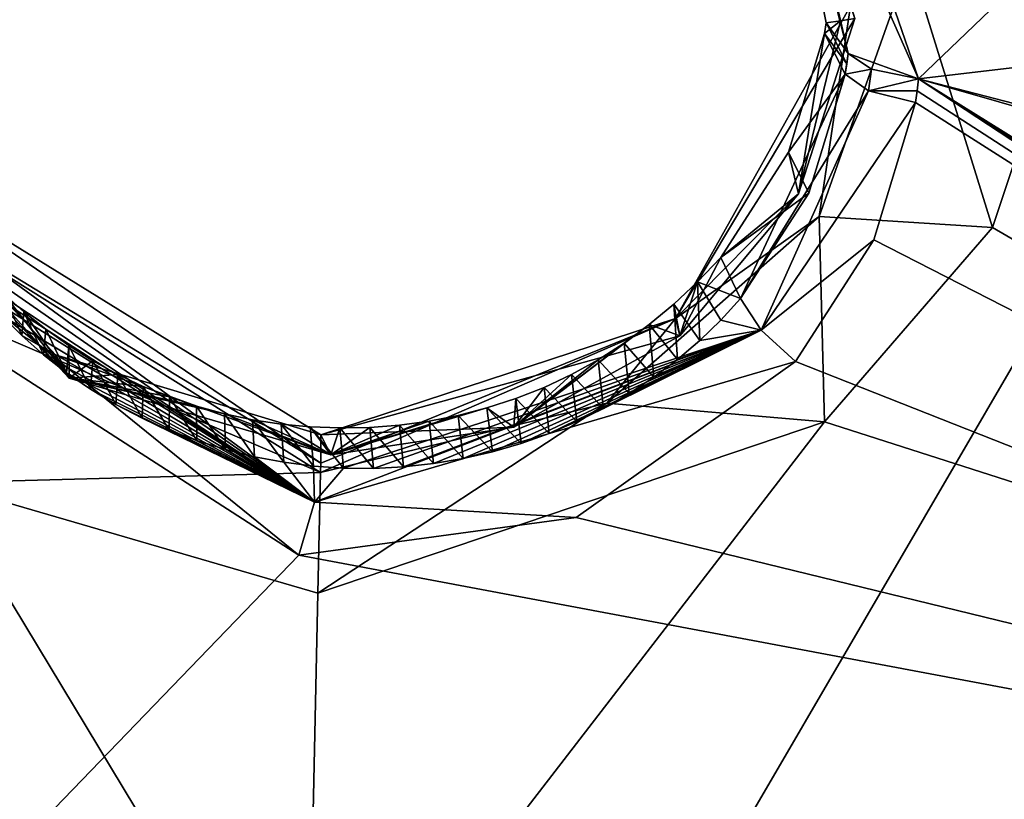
# Model space of a CAD drawing. Header units: millimetres. Extents: x -147 to 294, y -82 to 275.
# Tile 254 of 609: x 213.35 to 217.52, y 183.64 to 186.94. Entities that reach past the tile are written whole.
import ezdxf

# ---------------------------------------------------------------- set-up
doc = ezdxf.new("R2010")
doc.units = ezdxf.units.MM
doc.header["$LTSCALE"] = 67.506716
for name, color, linetype in [('1924', 7, 'CONTINUOUS'), ('1928', 7, 'CONTINUOUS'), ('1932', 7, 'CONTINUOUS'), ('1945', 7, 'CONTINUOUS'), ('3634', 7, 'CONTINUOUS'), ('3635', 7, 'CONTINUOUS'), ('3636', 7, 'CONTINUOUS'), ('3639', 7, 'CONTINUOUS'), ('3640', 7, 'CONTINUOUS'), ('3641', 7, 'CONTINUOUS'), ('3645', 7, 'CONTINUOUS'), ('3646', 7, 'CONTINUOUS'), ('3647', 7, 'CONTINUOUS'), ('3648', 7, 'CONTINUOUS'), ('3649', 7, 'CONTINUOUS'), ('3650', 7, 'CONTINUOUS'), ('3651', 7, 'CONTINUOUS'), ('752', 7, 'CONTINUOUS'), ('799', 7, 'CONTINUOUS'), ('810', 7, 'CONTINUOUS'), ('811', 7, 'CONTINUOUS')]:
    doc.layers.add(name, color=color, linetype=linetype)

msp = doc.modelspace()

# ---------------------------------------------------------------- linework, layer by layer
at = {"layer": '1924', "linetype": 'CONTINUOUS'}
for points in [[(217.1582, 186.6917, -15.7358), (222.4539, 191.7663, -14.3355), (216.5613, 188.424, -15.2035), (217.1582, 186.6917, -15.7358)], [(225.4924, 187.6743, -15.6592), (222.4539, 191.7663, -14.3355), (217.1582, 186.6917, -15.7358), (225.4924, 187.6743, -15.6592)]]:
    msp.add_3dface(points, dxfattribs=at)
at = {"layer": '1928', "linetype": 'CONTINUOUS'}
for points in [[(225.4924, 187.6743, -15.6592), (217.1582, 186.6917, -15.7358), (225.5631, 184.5175, -16.6081), (225.4924, 187.6743, -15.6592)], [(217.1582, 186.6917, -15.7358), (217.1521, 186.6413, -15.7513), (222.5079, 183.1772, -16.9108), (217.1582, 186.6917, -15.7358)], [(225.5631, 184.5175, -16.6081), (217.1582, 186.6917, -15.7358), (224.3791, 184.6249, -16.526), (225.5631, 184.5175, -16.6081)], [(224.3791, 184.6249, -16.526), (217.1582, 186.6917, -15.7358), (222.573, 183.3247, -16.8667), (224.3791, 184.6249, -16.526)], [(222.573, 183.3247, -16.8667), (217.1582, 186.6917, -15.7358), (222.5391, 183.2515, -16.8885), (222.573, 183.3247, -16.8667)], [(222.5391, 183.2515, -16.8885), (217.1582, 186.6917, -15.7358), (222.5079, 183.1772, -16.9108), (222.5391, 183.2515, -16.8885)], [(217.1521, 186.6413, -15.7513), (217.1449, 186.5911, -15.7668), (222.5079, 183.1772, -16.9108), (217.1521, 186.6413, -15.7513)], [(217.1449, 186.5911, -15.7668), (216.9685, 186.0111, -15.9461), (222.5079, 183.1772, -16.9108), (217.1449, 186.5911, -15.7668)], [(216.9685, 186.0111, -15.9461), (216.6376, 185.4962, -16.1064), (222.5079, 183.1772, -16.9108), (216.9685, 186.0111, -15.9461)], [(214.5357, 184.6763, -16.3758), (212.7221, 185.8444, -16.0268), (210.7075, 180.709, -17.7779), (214.5357, 184.6763, -16.3758)], [(216.6376, 185.4962, -16.1064), (215.7096, 184.8348, -16.3169), (222.5079, 183.1772, -16.9108), (216.6376, 185.4962, -16.1064)], [(215.7096, 184.8348, -16.3169), (214.5357, 184.6763, -16.3758), (222.5079, 183.1772, -16.9108), (215.7096, 184.8348, -16.3169)], [(222.5079, 183.1772, -16.9108), (214.5357, 184.6763, -16.3758), (210.7075, 180.709, -17.7779), (222.5079, 183.1772, -16.9108)]]:
    msp.add_3dface(points, dxfattribs=at)
at = {"layer": '1932', "linetype": 'CONTINUOUS'}
msp.add_3dface([(221.501, 183.7214, -19.1271), (221.4647, 183.5641, -19.1757), (214.5706, 182.4011, -19.5387), (221.501, 183.7214, -19.1271)], dxfattribs=at)
at = {"layer": '1945', "linetype": 'CONTINUOUS'}
for points in [[(217.8538, 187.2128, -17.9866), (221.501, 183.7214, -19.1271), (217.4714, 186.0622, -18.3416), (217.8538, 187.2128, -17.9866)], [(217.4714, 186.0622, -18.3416), (221.501, 183.7214, -19.1271), (216.7605, 185.2403, -18.5989), (217.4714, 186.0622, -18.3416)], [(221.501, 183.7214, -19.1271), (214.5706, 182.4011, -19.5387), (216.7605, 185.2403, -18.5989), (221.501, 183.7214, -19.1271)], [(216.7605, 185.2403, -18.5989), (214.5706, 182.4011, -19.5387), (214.6152, 184.5147, -18.8433), (216.7605, 185.2403, -18.5989)], [(214.5706, 182.4011, -19.5387), (207.3707, 180.4847, -20.4318), (213.0115, 184.9827, -18.7146), (214.5706, 182.4011, -19.5387)], [(214.6152, 184.5147, -18.8433), (214.5706, 182.4011, -19.5387), (213.0115, 184.9827, -18.7146), (214.6152, 184.5147, -18.8433)]]:
    msp.add_3dface(points, dxfattribs=at)
at = {"layer": '3634', "linetype": 'CONTINUOUS'}
for points in [[(211.8609, 186.208, -18.3415), (212.436, 186.4006, -18.0203), (214.6271, 185.0265, -18.4641), (211.8609, 186.208, -18.3415)], [(212.436, 186.4006, -18.0203), (212.7308, 186.3587, -17.4019), (214.6279, 185.0647, -18.4051), (212.436, 186.4006, -18.0203)], [(214.6271, 185.0265, -18.4641), (212.436, 186.4006, -18.0203), (214.6279, 185.0647, -18.4051), (214.6271, 185.0265, -18.4641)], [(214.6279, 185.0647, -18.4051), (212.7308, 186.3587, -17.4019), (214.6289, 185.1855, -17.689), (214.6279, 185.0647, -18.4051)], [(214.6289, 185.1855, -17.689), (212.7308, 186.3587, -17.4019), (213.5047, 185.5242, -17.6422), (214.6289, 185.1855, -17.689)], [(213.0115, 184.9827, -18.7146), (211.8609, 186.208, -18.3415), (214.6271, 185.0265, -18.4641), (213.0115, 184.9827, -18.7146)], [(214.6152, 184.5147, -18.8433), (213.0115, 184.9827, -18.7146), (214.6271, 185.0265, -18.4641), (214.6152, 184.5147, -18.8433)]]:
    msp.add_3dface(points, dxfattribs=at)
at = {"layer": '3635', "linetype": 'CONTINUOUS'}
for points in [[(217.1213, 187.1913, -17.6449), (217.4714, 186.0622, -18.3416), (216.7378, 186.1086, -18.0283), (217.1213, 187.1913, -17.6449)], [(216.8701, 187.0012, -16.9339), (217.1213, 187.1913, -17.6449), (216.7378, 186.1086, -18.0283), (216.8701, 187.0012, -16.9339)], [(217.8538, 187.2128, -17.9866), (217.4714, 186.0622, -18.3416), (217.1213, 187.1913, -17.6449), (217.8538, 187.2128, -17.9866)], [(216.8701, 187.0012, -16.9339), (216.7378, 186.1086, -18.0283), (216.1296, 185.6782, -17.4263), (216.8701, 187.0012, -16.9339)], [(216.7378, 186.1086, -18.0283), (216.7605, 185.2403, -18.5989), (215.8387, 185.3186, -18.3223), (216.7378, 186.1086, -18.0283)], [(216.7378, 186.1086, -18.0283), (215.8387, 185.3186, -18.3223), (216.1296, 185.6782, -17.4263), (216.7378, 186.1086, -18.0283)], [(217.4714, 186.0622, -18.3416), (216.7605, 185.2403, -18.5989), (216.7378, 186.1086, -18.0283), (217.4714, 186.0622, -18.3416)], [(214.6271, 185.0265, -18.4641), (214.6279, 185.0647, -18.4051), (216.1296, 185.6782, -17.4263), (214.6271, 185.0265, -18.4641)], [(215.8387, 185.3186, -18.3223), (214.6271, 185.0265, -18.4641), (216.1296, 185.6782, -17.4263), (215.8387, 185.3186, -18.3223)], [(214.6279, 185.0647, -18.4051), (214.6289, 185.1855, -17.689), (216.1296, 185.6782, -17.4263), (214.6279, 185.0647, -18.4051)], [(216.7605, 185.2403, -18.5989), (214.6152, 184.5147, -18.8433), (215.8387, 185.3186, -18.3223), (216.7605, 185.2403, -18.5989)], [(214.6152, 184.5147, -18.8433), (214.6271, 185.0265, -18.4641), (215.8387, 185.3186, -18.3223), (214.6152, 184.5147, -18.8433)]]:
    msp.add_3dface(points, dxfattribs=at)
at = {"layer": '3636', "linetype": 'CONTINUOUS'}
for points in [[(216.8701, 187.0012, -16.9339), (216.1296, 185.6782, -17.4263), (216.8882, 186.9468, -16.7023), (216.8701, 187.0012, -16.9339)], [(216.8882, 186.9468, -16.7023), (216.1296, 185.6782, -17.4263), (216.6498, 186.2055, -16.9321), (216.8882, 186.9468, -16.7023)], [(216.6498, 186.2055, -16.9321), (216.1296, 185.6782, -17.4263), (216.148, 185.6049, -17.1206), (216.6498, 186.2055, -16.9321)], [(216.1296, 185.6782, -17.4263), (214.6289, 185.1855, -17.689), (216.148, 185.6049, -17.1206), (216.1296, 185.6782, -17.4263)], [(216.148, 185.6049, -17.1206), (214.6289, 185.1855, -17.689), (215.4455, 185.218, -17.2456), (216.148, 185.6049, -17.1206)], [(215.4455, 185.218, -17.2456), (214.6289, 185.1855, -17.689), (214.6711, 185.1013, -17.2884), (215.4455, 185.218, -17.2456)]]:
    msp.add_3dface(points, dxfattribs=at)
at = {"layer": '3639', "linetype": 'CONTINUOUS'}
for points in [[(213.5047, 185.5242, -17.6422), (212.7308, 186.3587, -17.4019), (213.5634, 185.4252, -17.1975), (213.5047, 185.5242, -17.6422)], [(212.7308, 186.3587, -17.4019), (212.79, 186.2555, -16.9444), (213.5634, 185.4252, -17.1975), (212.7308, 186.3587, -17.4019)], [(214.6289, 185.1855, -17.689), (213.5047, 185.5242, -17.6422), (214.6711, 185.1013, -17.2884), (214.6289, 185.1855, -17.689)], [(214.6711, 185.1013, -17.2884), (213.5047, 185.5242, -17.6422), (213.5634, 185.4252, -17.1975), (214.6711, 185.1013, -17.2884)]]:
    msp.add_3dface(points, dxfattribs=at)
at = {"layer": '3640', "linetype": 'CONTINUOUS'}
for points in [[(216.8882, 186.9468, -16.7023), (216.6498, 186.2055, -16.9321), (216.8277, 186.9376, -16.7049), (216.8882, 186.9468, -16.7023)], [(216.8277, 186.9376, -16.7049), (216.6498, 186.2055, -16.9321), (216.7606, 186.8832, -16.7215), (216.8277, 186.9376, -16.7049)], [(216.7671, 186.9283, -16.7076), (216.8277, 186.9376, -16.7049), (216.7606, 186.8832, -16.7215), (216.7671, 186.9283, -16.7076)], [(216.7606, 186.8832, -16.7215), (216.6498, 186.2055, -16.9321), (216.6081, 186.381, -16.8773), (216.7606, 186.8832, -16.7215)], [(216.6081, 186.381, -16.8773), (216.6498, 186.2055, -16.9321), (216.3218, 185.9354, -17.0165), (216.6081, 186.381, -16.8773)], [(213.5634, 185.4252, -17.1975), (212.79, 186.2555, -16.9444), (213.2847, 185.7836, -17.087), (213.5634, 185.4252, -17.1975)], [(216.6498, 186.2055, -16.9321), (216.148, 185.6049, -17.1206), (216.3218, 185.9354, -17.0165), (216.6498, 186.2055, -16.9321)], [(216.3218, 185.9354, -17.0165), (216.148, 185.6049, -17.1206), (216.2232, 185.8333, -17.0486), (216.3218, 185.9354, -17.0165)], [(216.2232, 185.8333, -17.0486), (216.148, 185.6049, -17.1206), (216.1221, 185.7389, -17.0784), (216.2232, 185.8333, -17.0486)], [(213.3712, 185.7061, -17.1105), (213.5634, 185.4252, -17.1975), (213.2847, 185.7836, -17.087), (213.3712, 185.7061, -17.1105)], [(216.1221, 185.7389, -17.0784), (216.148, 185.6049, -17.1206), (216.0183, 185.6524, -17.1059), (216.1221, 185.7389, -17.0784)], [(213.4637, 185.6322, -17.1327), (213.5634, 185.4252, -17.1975), (213.3712, 185.7061, -17.1105), (213.4637, 185.6322, -17.1327)], [(216.148, 185.6049, -17.1206), (215.4455, 185.218, -17.2456), (216.0183, 185.6524, -17.1059), (216.148, 185.6049, -17.1206)], [(216.0183, 185.6524, -17.1059), (215.4455, 185.218, -17.2456), (215.9118, 185.5736, -17.131), (216.0183, 185.6524, -17.1059)], [(213.5614, 185.5628, -17.1536), (213.5634, 185.4252, -17.1975), (213.4637, 185.6322, -17.1327), (213.5614, 185.5628, -17.1536)], [(215.9118, 185.5736, -17.131), (215.4455, 185.218, -17.2456), (215.8025, 185.5028, -17.1537), (215.9118, 185.5736, -17.131)], [(213.6634, 185.4987, -17.1727), (213.5634, 185.4252, -17.1975), (213.5614, 185.5628, -17.1536), (213.6634, 185.4987, -17.1727)], [(213.7685, 185.4409, -17.1898), (213.5634, 185.4252, -17.1975), (213.6634, 185.4987, -17.1727), (213.7685, 185.4409, -17.1898)], [(215.8025, 185.5028, -17.1537), (215.4455, 185.218, -17.2456), (215.69, 185.4399, -17.174), (215.8025, 185.5028, -17.1537)], [(213.876, 185.3902, -17.2046), (213.5634, 185.4252, -17.1975), (213.7685, 185.4409, -17.1898), (213.876, 185.3902, -17.2046)], [(215.69, 185.4399, -17.174), (215.4455, 185.218, -17.2456), (215.5733, 185.3852, -17.1918), (215.69, 185.4399, -17.174)], [(214.6711, 185.1013, -17.2884), (213.5634, 185.4252, -17.1975), (214.22, 185.2742, -17.2377), (214.6711, 185.1013, -17.2884)], [(214.22, 185.2742, -17.2377), (213.5634, 185.4252, -17.1975), (214.1023, 185.3067, -17.2286), (214.22, 185.2742, -17.2377)], [(214.1023, 185.3067, -17.2286), (213.5634, 185.4252, -17.1975), (213.9873, 185.3455, -17.2176), (214.1023, 185.3067, -17.2286)], [(213.9873, 185.3455, -17.2176), (213.5634, 185.4252, -17.1975), (213.876, 185.3902, -17.2046), (213.9873, 185.3455, -17.2176)], [(215.5733, 185.3852, -17.1918), (215.4455, 185.218, -17.2456), (215.4534, 185.3384, -17.2073), (215.5733, 185.3852, -17.1918)], [(215.4534, 185.3384, -17.2073), (215.4455, 185.218, -17.2456), (215.3315, 185.2993, -17.2204), (215.4534, 185.3384, -17.2073)], [(214.3396, 185.2486, -17.2446), (214.6711, 185.1013, -17.2884), (214.22, 185.2742, -17.2377), (214.3396, 185.2486, -17.2446)], [(215.4455, 185.218, -17.2456), (214.6711, 185.1013, -17.2884), (215.3315, 185.2993, -17.2204), (215.4455, 185.218, -17.2456)], [(215.3315, 185.2993, -17.2204), (214.6711, 185.1013, -17.2884), (215.2089, 185.2675, -17.2312), (215.3315, 185.2993, -17.2204)], [(214.4601, 185.2303, -17.2492), (214.6711, 185.1013, -17.2884), (214.3396, 185.2486, -17.2446), (214.4601, 185.2303, -17.2492)], [(214.5827, 185.219, -17.2516), (214.6711, 185.1013, -17.2884), (214.4601, 185.2303, -17.2492), (214.5827, 185.219, -17.2516)], [(215.2089, 185.2675, -17.2312), (214.6711, 185.1013, -17.2884), (215.0863, 185.2428, -17.2399), (215.2089, 185.2675, -17.2312)], [(215.0863, 185.2428, -17.2399), (214.6711, 185.1013, -17.2884), (214.9615, 185.2258, -17.2462), (215.0863, 185.2428, -17.2399)], [(214.7082, 185.2142, -17.252), (214.6711, 185.1013, -17.2884), (214.5827, 185.219, -17.2516), (214.7082, 185.2142, -17.252)], [(214.9615, 185.2258, -17.2462), (214.6711, 185.1013, -17.2884), (214.835, 185.2164, -17.2502), (214.9615, 185.2258, -17.2462)], [(214.835, 185.2164, -17.2502), (214.6711, 185.1013, -17.2884), (214.7082, 185.2142, -17.252), (214.835, 185.2164, -17.2502)]]:
    msp.add_3dface(points, dxfattribs=at)
at = {"layer": '3641', "linetype": 'CONTINUOUS'}
for points in [[(216.8882, 186.9468, -16.7023), (216.8277, 186.9376, -16.7049), (216.5322, 188.1013, -16.3463), (216.8882, 186.9468, -16.7023)], [(216.8277, 186.9376, -16.7049), (216.7671, 186.9283, -16.7076), (216.5322, 188.1013, -16.3463), (216.8277, 186.9376, -16.7049)]]:
    msp.add_3dface(points, dxfattribs=at)
at = {"layer": '3645', "linetype": 'CONTINUOUS'}
for points in [[(217.1582, 186.6917, -15.7358), (216.5613, 188.424, -15.2035), (216.5821, 187.9982, -15.6046), (217.1582, 186.6917, -15.7358)], [(216.8601, 186.7992, -15.9813), (217.1582, 186.6917, -15.7358), (216.5821, 187.9982, -15.6046), (216.8601, 186.7992, -15.9813)], [(216.9598, 186.7329, -15.801), (217.1582, 186.6917, -15.7358), (216.8601, 186.7992, -15.9813), (216.9598, 186.7329, -15.801)]]:
    msp.add_3dface(points, dxfattribs=at)
at = {"layer": '3646', "linetype": 'CONTINUOUS'}
for points in [[(216.9598, 186.7329, -15.801), (216.8601, 186.7992, -15.9813), (216.8485, 186.712, -16.0092), (216.9598, 186.7329, -15.801)], [(216.8485, 186.712, -16.0092), (216.8601, 186.7992, -15.9813), (216.8548, 186.7556, -15.9952), (216.8485, 186.712, -16.0092)], [(216.9459, 186.6418, -15.8308), (216.9598, 186.7329, -15.801), (216.8485, 186.712, -16.0092), (216.9459, 186.6418, -15.8308)], [(217.1582, 186.6917, -15.7358), (216.9598, 186.7329, -15.801), (216.9459, 186.6418, -15.8308), (217.1582, 186.6917, -15.7358)], [(217.1521, 186.6413, -15.7513), (217.1582, 186.6917, -15.7358), (216.9459, 186.6418, -15.8308), (217.1521, 186.6413, -15.7513)], [(217.1449, 186.5911, -15.7668), (217.1521, 186.6413, -15.7513), (216.9459, 186.6418, -15.8308), (217.1449, 186.5911, -15.7668)]]:
    msp.add_3dface(points, dxfattribs=at)
at = {"layer": '3647', "linetype": 'CONTINUOUS'}
for points in [[(216.9459, 186.6418, -15.8308), (216.8485, 186.712, -16.0092), (216.4051, 185.762, -16.3209), (216.9459, 186.6418, -15.8308)], [(216.4051, 185.762, -16.3209), (216.8485, 186.712, -16.0092), (216.6937, 186.2086, -16.1725), (216.4051, 185.762, -16.3209)], [(216.4929, 185.6283, -16.1331), (216.9459, 186.6418, -15.8308), (216.4051, 185.762, -16.3209), (216.4929, 185.6283, -16.1331)], [(217.1449, 186.5911, -15.7668), (216.9459, 186.6418, -15.8308), (216.4929, 185.6283, -16.1331), (217.1449, 186.5911, -15.7668)], [(216.9685, 186.0111, -15.9461), (217.1449, 186.5911, -15.7668), (216.4929, 185.6283, -16.1331), (216.9685, 186.0111, -15.9461)], [(216.6376, 185.4962, -16.1064), (216.9685, 186.0111, -15.9461), (216.4929, 185.6283, -16.1331), (216.6376, 185.4962, -16.1064)]]:
    msp.add_3dface(points, dxfattribs=at)
at = {"layer": '3648', "linetype": 'CONTINUOUS'}
for points in [[(212.99, 186.0788, -16.3008), (212.9256, 185.9783, -16.0921), (214.6016, 184.9003, -16.3974), (212.99, 186.0788, -16.3008)], [(212.99, 186.0788, -16.3008), (214.6016, 184.9003, -16.3974), (213.0517, 185.9762, -16.3326), (212.99, 186.0788, -16.3008)], [(212.7221, 185.8444, -16.0268), (214.5357, 184.6763, -16.3758), (212.9256, 185.9783, -16.0921), (212.7221, 185.8444, -16.0268)], [(212.9256, 185.9783, -16.0921), (214.5357, 184.6763, -16.3758), (214.6016, 184.9003, -16.3974), (212.9256, 185.9783, -16.0921)], [(213.0517, 185.9762, -16.3326), (214.6016, 184.9003, -16.3974), (213.12, 185.8772, -16.363), (213.0517, 185.9762, -16.3326)], [(213.12, 185.8772, -16.363), (214.6016, 184.9003, -16.3974), (213.1946, 185.7821, -16.3919), (213.12, 185.8772, -16.363)], [(213.1946, 185.7821, -16.3919), (214.6016, 184.9003, -16.3974), (213.2753, 185.6913, -16.4193), (213.1946, 185.7821, -16.3919)], [(216.4929, 185.6283, -16.1331), (216.4051, 185.762, -16.3209), (216.3216, 185.671, -16.3519), (216.4929, 185.6283, -16.1331)], [(213.2753, 185.6913, -16.4193), (214.6016, 184.9003, -16.3974), (213.3618, 185.6052, -16.445), (213.2753, 185.6913, -16.4193)], [(216.2323, 185.585, -16.3813), (216.4929, 185.6283, -16.1331), (216.3216, 185.671, -16.3519), (216.2323, 185.585, -16.3813)], [(213.3618, 185.6052, -16.445), (214.6016, 184.9003, -16.3974), (213.4537, 185.5241, -16.4689), (213.3618, 185.6052, -16.445)], [(216.6376, 185.4962, -16.1064), (216.4929, 185.6283, -16.1331), (214.6016, 184.9003, -16.3974), (216.6376, 185.4962, -16.1064)], [(214.6016, 184.9003, -16.3974), (216.4929, 185.6283, -16.1331), (214.7242, 185.0446, -16.5908), (214.6016, 184.9003, -16.3974)], [(214.7242, 185.0446, -16.5908), (216.4929, 185.6283, -16.1331), (214.8515, 185.0434, -16.5879), (214.7242, 185.0446, -16.5908)], [(214.8515, 185.0434, -16.5879), (216.4929, 185.6283, -16.1331), (214.9788, 185.0497, -16.5827), (214.8515, 185.0434, -16.5879)], [(214.9788, 185.0497, -16.5827), (216.4929, 185.6283, -16.1331), (215.1054, 185.0635, -16.575), (214.9788, 185.0497, -16.5827)], [(215.1054, 185.0635, -16.575), (216.4929, 185.6283, -16.1331), (215.2309, 185.0847, -16.5651), (215.1054, 185.0635, -16.575)], [(215.2309, 185.0847, -16.5651), (216.4929, 185.6283, -16.1331), (215.3546, 185.1132, -16.5529), (215.2309, 185.0847, -16.5651)], [(215.3546, 185.1132, -16.5529), (216.4929, 185.6283, -16.1331), (215.4763, 185.1489, -16.5384), (215.3546, 185.1132, -16.5529)], [(215.4763, 185.1489, -16.5384), (216.4929, 185.6283, -16.1331), (215.5955, 185.1916, -16.5218), (215.4763, 185.1489, -16.5384)], [(215.5955, 185.1916, -16.5218), (216.4929, 185.6283, -16.1331), (215.7117, 185.2412, -16.5032), (215.5955, 185.1916, -16.5218)], [(215.7117, 185.2412, -16.5032), (216.4929, 185.6283, -16.1331), (215.8244, 185.2974, -16.4825), (215.7117, 185.2412, -16.5032)], [(215.8244, 185.2974, -16.4825), (216.4929, 185.6283, -16.1331), (215.9333, 185.3602, -16.4599), (215.8244, 185.2974, -16.4825)], [(215.9333, 185.3602, -16.4599), (216.4929, 185.6283, -16.1331), (216.0378, 185.4293, -16.4354), (215.9333, 185.3602, -16.4599)], [(216.0378, 185.4293, -16.4354), (216.4929, 185.6283, -16.1331), (216.1376, 185.5043, -16.4092), (216.0378, 185.4293, -16.4354)], [(216.1376, 185.5043, -16.4092), (216.4929, 185.6283, -16.1331), (216.2323, 185.585, -16.3813), (216.1376, 185.5043, -16.4092)], [(213.4537, 185.5241, -16.4689), (214.6016, 184.9003, -16.3974), (213.5512, 185.4482, -16.4909), (213.4537, 185.5241, -16.4689)], [(215.7096, 184.8348, -16.3169), (216.6376, 185.4962, -16.1064), (214.6016, 184.9003, -16.3974), (215.7096, 184.8348, -16.3169)], [(213.5512, 185.4482, -16.4909), (214.6016, 184.9003, -16.3974), (213.6537, 185.378, -16.5109), (213.5512, 185.4482, -16.4909)], [(213.6537, 185.378, -16.5109), (214.6016, 184.9003, -16.3974), (213.7607, 185.3139, -16.5289), (213.6537, 185.378, -16.5109)], [(213.7607, 185.3139, -16.5289), (214.6016, 184.9003, -16.3974), (213.8716, 185.2561, -16.5447), (213.7607, 185.3139, -16.5289)], [(213.8716, 185.2561, -16.5447), (214.6016, 184.9003, -16.3974), (213.9858, 185.2051, -16.5582), (213.8716, 185.2561, -16.5447)], [(213.9858, 185.2051, -16.5582), (214.6016, 184.9003, -16.3974), (214.1035, 185.1607, -16.5695), (213.9858, 185.2051, -16.5582)], [(214.1035, 185.1607, -16.5695), (214.6016, 184.9003, -16.3974), (214.2241, 185.1231, -16.5785), (214.1035, 185.1607, -16.5695)], [(214.2241, 185.1231, -16.5785), (214.6016, 184.9003, -16.3974), (214.3471, 185.0925, -16.5851), (214.2241, 185.1231, -16.5785)], [(214.3471, 185.0925, -16.5851), (214.6016, 184.9003, -16.3974), (214.4718, 185.0691, -16.5894), (214.3471, 185.0925, -16.5851)], [(214.4718, 185.0691, -16.5894), (214.6016, 184.9003, -16.3974), (214.5976, 185.0532, -16.5913), (214.4718, 185.0691, -16.5894)], [(214.5976, 185.0532, -16.5913), (214.6016, 184.9003, -16.3974), (214.7242, 185.0446, -16.5908), (214.5976, 185.0532, -16.5913)], [(214.5357, 184.6763, -16.3758), (215.7096, 184.8348, -16.3169), (214.6016, 184.9003, -16.3974), (214.5357, 184.6763, -16.3758)]]:
    msp.add_3dface(points, dxfattribs=at)
at = {"layer": '3649', "linetype": 'CONTINUOUS'}
for points in [[(216.3218, 185.9354, -17.0165), (216.2232, 185.8333, -17.0486), (216.4051, 185.762, -16.3209), (216.3218, 185.9354, -17.0165)], [(216.2232, 185.8333, -17.0486), (216.1221, 185.7389, -17.0784), (216.2323, 185.585, -16.3813), (216.2232, 185.8333, -17.0486)], [(216.4051, 185.762, -16.3209), (216.2232, 185.8333, -17.0486), (216.3216, 185.671, -16.3519), (216.4051, 185.762, -16.3209)], [(216.2232, 185.8333, -17.0486), (216.2323, 185.585, -16.3813), (216.3216, 185.671, -16.3519), (216.2232, 185.8333, -17.0486)], [(213.2847, 185.7836, -17.087), (213.2753, 185.6913, -16.4193), (213.3618, 185.6052, -16.445), (213.2847, 185.7836, -17.087)], [(213.3712, 185.7061, -17.1105), (213.2847, 185.7836, -17.087), (213.3618, 185.6052, -16.445), (213.3712, 185.7061, -17.1105)], [(216.1221, 185.7389, -17.0784), (216.0183, 185.6524, -17.1059), (216.1376, 185.5043, -16.4092), (216.1221, 185.7389, -17.0784)], [(216.1221, 185.7389, -17.0784), (216.1376, 185.5043, -16.4092), (216.2323, 185.585, -16.3813), (216.1221, 185.7389, -17.0784)], [(213.3712, 185.7061, -17.1105), (213.3618, 185.6052, -16.445), (213.4537, 185.5241, -16.4689), (213.3712, 185.7061, -17.1105)], [(213.4637, 185.6322, -17.1327), (213.3712, 185.7061, -17.1105), (213.4537, 185.5241, -16.4689), (213.4637, 185.6322, -17.1327)], [(216.0183, 185.6524, -17.1059), (215.9118, 185.5736, -17.131), (216.0378, 185.4293, -16.4354), (216.0183, 185.6524, -17.1059)], [(216.0183, 185.6524, -17.1059), (216.0378, 185.4293, -16.4354), (216.1376, 185.5043, -16.4092), (216.0183, 185.6524, -17.1059)], [(213.4637, 185.6322, -17.1327), (213.4537, 185.5241, -16.4689), (213.5512, 185.4482, -16.4909), (213.4637, 185.6322, -17.1327)], [(213.5614, 185.5628, -17.1536), (213.4637, 185.6322, -17.1327), (213.5512, 185.4482, -16.4909), (213.5614, 185.5628, -17.1536)], [(215.9118, 185.5736, -17.131), (215.8025, 185.5028, -17.1537), (215.9333, 185.3602, -16.4599), (215.9118, 185.5736, -17.131)], [(215.9118, 185.5736, -17.131), (215.9333, 185.3602, -16.4599), (216.0378, 185.4293, -16.4354), (215.9118, 185.5736, -17.131)], [(213.5614, 185.5628, -17.1536), (213.5512, 185.4482, -16.4909), (213.6537, 185.378, -16.5109), (213.5614, 185.5628, -17.1536)], [(213.6634, 185.4987, -17.1727), (213.5614, 185.5628, -17.1536), (213.6537, 185.378, -16.5109), (213.6634, 185.4987, -17.1727)], [(213.6634, 185.4987, -17.1727), (213.6537, 185.378, -16.5109), (213.7607, 185.3139, -16.5289), (213.6634, 185.4987, -17.1727)], [(213.7685, 185.4409, -17.1898), (213.6634, 185.4987, -17.1727), (213.7607, 185.3139, -16.5289), (213.7685, 185.4409, -17.1898)], [(215.8025, 185.5028, -17.1537), (215.69, 185.4399, -17.174), (215.8244, 185.2974, -16.4825), (215.8025, 185.5028, -17.1537)], [(215.8025, 185.5028, -17.1537), (215.8244, 185.2974, -16.4825), (215.9333, 185.3602, -16.4599), (215.8025, 185.5028, -17.1537)], [(213.7685, 185.4409, -17.1898), (213.7607, 185.3139, -16.5289), (213.8716, 185.2561, -16.5447), (213.7685, 185.4409, -17.1898)], [(213.876, 185.3902, -17.2046), (213.7685, 185.4409, -17.1898), (213.8716, 185.2561, -16.5447), (213.876, 185.3902, -17.2046)], [(215.69, 185.4399, -17.174), (215.5733, 185.3852, -17.1918), (215.7117, 185.2412, -16.5032), (215.69, 185.4399, -17.174)], [(215.69, 185.4399, -17.174), (215.7117, 185.2412, -16.5032), (215.8244, 185.2974, -16.4825), (215.69, 185.4399, -17.174)], [(213.876, 185.3902, -17.2046), (213.8716, 185.2561, -16.5447), (213.9858, 185.2051, -16.5582), (213.876, 185.3902, -17.2046)], [(213.9873, 185.3455, -17.2176), (213.876, 185.3902, -17.2046), (213.9858, 185.2051, -16.5582), (213.9873, 185.3455, -17.2176)], [(215.5733, 185.3852, -17.1918), (215.4534, 185.3384, -17.2073), (215.5955, 185.1916, -16.5218), (215.5733, 185.3852, -17.1918)], [(215.5733, 185.3852, -17.1918), (215.5955, 185.1916, -16.5218), (215.7117, 185.2412, -16.5032), (215.5733, 185.3852, -17.1918)], [(213.9873, 185.3455, -17.2176), (213.9858, 185.2051, -16.5582), (214.1035, 185.1607, -16.5695), (213.9873, 185.3455, -17.2176)], [(214.1023, 185.3067, -17.2286), (213.9873, 185.3455, -17.2176), (214.1035, 185.1607, -16.5695), (214.1023, 185.3067, -17.2286)], [(215.4534, 185.3384, -17.2073), (215.3315, 185.2993, -17.2204), (215.4763, 185.1489, -16.5384), (215.4534, 185.3384, -17.2073)], [(215.4534, 185.3384, -17.2073), (215.4763, 185.1489, -16.5384), (215.5955, 185.1916, -16.5218), (215.4534, 185.3384, -17.2073)], [(214.22, 185.2742, -17.2377), (214.1023, 185.3067, -17.2286), (214.2241, 185.1231, -16.5785), (214.22, 185.2742, -17.2377)], [(214.1023, 185.3067, -17.2286), (214.1035, 185.1607, -16.5695), (214.2241, 185.1231, -16.5785), (214.1023, 185.3067, -17.2286)], [(214.3396, 185.2486, -17.2446), (214.22, 185.2742, -17.2377), (214.3471, 185.0925, -16.5851), (214.3396, 185.2486, -17.2446)], [(214.22, 185.2742, -17.2377), (214.2241, 185.1231, -16.5785), (214.3471, 185.0925, -16.5851), (214.22, 185.2742, -17.2377)], [(215.3315, 185.2993, -17.2204), (215.2089, 185.2675, -17.2312), (215.3546, 185.1132, -16.5529), (215.3315, 185.2993, -17.2204)], [(215.3315, 185.2993, -17.2204), (215.3546, 185.1132, -16.5529), (215.4763, 185.1489, -16.5384), (215.3315, 185.2993, -17.2204)], [(214.4601, 185.2303, -17.2492), (214.3396, 185.2486, -17.2446), (214.4718, 185.0691, -16.5894), (214.4601, 185.2303, -17.2492)], [(214.3396, 185.2486, -17.2446), (214.3471, 185.0925, -16.5851), (214.4718, 185.0691, -16.5894), (214.3396, 185.2486, -17.2446)], [(214.5827, 185.219, -17.2516), (214.4601, 185.2303, -17.2492), (214.5976, 185.0532, -16.5913), (214.5827, 185.219, -17.2516)], [(214.4601, 185.2303, -17.2492), (214.4718, 185.0691, -16.5894), (214.5976, 185.0532, -16.5913), (214.4601, 185.2303, -17.2492)], [(215.0863, 185.2428, -17.2399), (214.9615, 185.2258, -17.2462), (215.1054, 185.0635, -16.575), (215.0863, 185.2428, -17.2399)], [(215.2089, 185.2675, -17.2312), (215.0863, 185.2428, -17.2399), (215.2309, 185.0847, -16.5651), (215.2089, 185.2675, -17.2312)], [(215.0863, 185.2428, -17.2399), (215.1054, 185.0635, -16.575), (215.2309, 185.0847, -16.5651), (215.0863, 185.2428, -17.2399)], [(215.2089, 185.2675, -17.2312), (215.2309, 185.0847, -16.5651), (215.3546, 185.1132, -16.5529), (215.2089, 185.2675, -17.2312)], [(214.7082, 185.2142, -17.252), (214.5827, 185.219, -17.2516), (214.7242, 185.0446, -16.5908), (214.7082, 185.2142, -17.252)], [(214.5827, 185.219, -17.2516), (214.5976, 185.0532, -16.5913), (214.7242, 185.0446, -16.5908), (214.5827, 185.219, -17.2516)], [(214.835, 185.2164, -17.2502), (214.7082, 185.2142, -17.252), (214.8515, 185.0434, -16.5879), (214.835, 185.2164, -17.2502)], [(214.7082, 185.2142, -17.252), (214.7242, 185.0446, -16.5908), (214.8515, 185.0434, -16.5879), (214.7082, 185.2142, -17.252)], [(214.9615, 185.2258, -17.2462), (214.835, 185.2164, -17.2502), (214.9788, 185.0497, -16.5827), (214.9615, 185.2258, -17.2462)], [(214.835, 185.2164, -17.2502), (214.8515, 185.0434, -16.5879), (214.9788, 185.0497, -16.5827), (214.835, 185.2164, -17.2502)], [(214.9615, 185.2258, -17.2462), (214.9788, 185.0497, -16.5827), (215.1054, 185.0635, -16.575), (214.9615, 185.2258, -17.2462)]]:
    msp.add_3dface(points, dxfattribs=at)
at = {"layer": '3650', "linetype": 'CONTINUOUS'}
for points in [[(216.7606, 186.8832, -16.7215), (216.6081, 186.381, -16.8773), (216.8485, 186.712, -16.0092), (216.7606, 186.8832, -16.7215)], [(216.8485, 186.712, -16.0092), (216.6081, 186.381, -16.8773), (216.6937, 186.2086, -16.1725), (216.8485, 186.712, -16.0092)], [(216.6081, 186.381, -16.8773), (216.3218, 185.9354, -17.0165), (216.6937, 186.2086, -16.1725), (216.6081, 186.381, -16.8773)], [(216.3218, 185.9354, -17.0165), (216.4051, 185.762, -16.3209), (216.6937, 186.2086, -16.1725), (216.3218, 185.9354, -17.0165)]]:
    msp.add_3dface(points, dxfattribs=at)
at = {"layer": '3651', "linetype": 'CONTINUOUS'}
for points in [[(216.5322, 188.1013, -16.3463), (216.7671, 186.9283, -16.7076), (216.8601, 186.7992, -15.9813), (216.5322, 188.1013, -16.3463)], [(216.5322, 188.1013, -16.3463), (216.8601, 186.7992, -15.9813), (216.5821, 187.9982, -15.6046), (216.5322, 188.1013, -16.3463)], [(216.7671, 186.9283, -16.7076), (216.7606, 186.8832, -16.7215), (216.8548, 186.7556, -15.9952), (216.7671, 186.9283, -16.7076)], [(216.8601, 186.7992, -15.9813), (216.7671, 186.9283, -16.7076), (216.8548, 186.7556, -15.9952), (216.8601, 186.7992, -15.9813)], [(216.7606, 186.8832, -16.7215), (216.8485, 186.712, -16.0092), (216.8548, 186.7556, -15.9952), (216.7606, 186.8832, -16.7215)]]:
    msp.add_3dface(points, dxfattribs=at)
at = {"layer": '752', "linetype": 'CONTINUOUS'}
for points in [[(209.2563, 187.7367, -44.2006), (232.5161, 191.0117, -47.4006), (215.4096, 168.5791, -48.0623), (209.2563, 187.7367, -44.2006)], [(232.5161, 191.0117, -47.4006), (232.317, 180.3264, -49.292), (215.4096, 168.5791, -48.0623), (232.5161, 191.0117, -47.4006)], [(196.8163, 183.2676, -41.8664), (209.2563, 187.7367, -44.2006), (215.4096, 168.5791, -48.0623), (196.8163, 183.2676, -41.8664)]]:
    msp.add_3dface(points, dxfattribs=at)
at = {"layer": '799', "linetype": 'CONTINUOUS'}
for points in [[(207.1657, 186.6769, -41.8343), (213.3451, 178.2561, -44.4539), (220.0022, 189.6703, -43.8781), (207.1657, 186.6769, -41.8343)], [(213.3451, 178.2561, -44.4539), (232.5324, 180.5112, -47.2455), (220.0022, 189.6703, -43.8781), (213.3451, 178.2561, -44.4539)]]:
    msp.add_3dface(points, dxfattribs=at)
at = {"layer": '810', "linetype": 'CONTINUOUS'}
msp.add_3dface([(206.5594, 187.9116, -41.3419), (207.1657, 186.6769, -41.8343), (219.4541, 191.5477, -43.4349), (206.5594, 187.9116, -41.3419)], dxfattribs=at)
at = {"layer": '811', "linetype": 'CONTINUOUS'}
msp.add_3dface([(207.1657, 186.6769, -41.8343), (220.0022, 189.6703, -43.8781), (219.4541, 191.5477, -43.4349), (207.1657, 186.6769, -41.8343)], dxfattribs=at)

doc.saveas('drawing.dxf')
